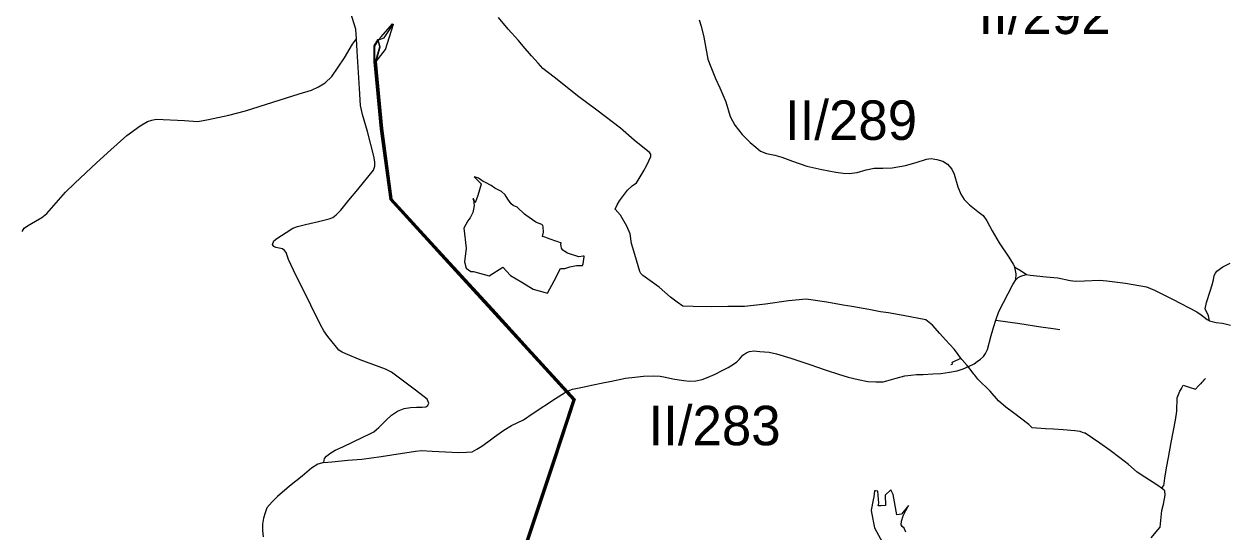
# Model space of a CAD drawing. Extents: x -789162 to -606354, y -1062736 to -945481.
# Drawn here: x -673868 to -669300, y -997636 to -995705 of the extents above; entities that cross this region are included whole.
import ezdxf

# ---------------------------------------------------------------- set-up
doc = ezdxf.new("R2010")
doc.units = 0
for name, color, linetype in [('_SIRSI VZTAHY_ELEKTRICKE VEDENI VN 110 kV S', 7, 'Continuous'), ('_SIRSI VZTAHY_OP vodnich zdroju II stupne', 7, 'Continuous'), ('_SIRSI VZTAHY_SILNICE I a II TRIDY_STAV POPIS', 7, 'Continuous'), ('_SIRSI VZTAHY_SILNICE II TRIDY_STAV', 7, 'Continuous'), ('_SIRSI VZTAHY_SILNICE III TRIDY_STAV', 7, 'Continuous'), ('_SIRSI VZTAHY_VTL PLYNOVOD', 7, 'Continuous')]:
    doc.layers.add(name, color=color, linetype=linetype)

msp = doc.modelspace()

# ---------------------------------------------------------------- linework, layer by layer
at = {"layer": '_SIRSI VZTAHY_ELEKTRICKE VEDENI VN 110 kV S'}
for points in [[(-672531.1, -995848), (-672495, -995802.3), (-672465.1, -995705.9)], [(-672522.9, -995765.8), (-672522.9, -995765.9), (-672522.1, -995765.9), (-672522.1, -995765.3), (-672499.8, -995757.3), (-672464.8, -995704.9)], [(-672522.8, -995765.8), (-672522.8, -995765.9), (-672522.1, -995765.9), (-672522.1, -995765.3), (-672511.2, -995753.6), (-672468.8, -995704.3)], [(-672522.5, -995765.4), (-672522.5, -995765.2), (-672525.1, -995765.2), (-672525.1, -995765.5), (-672539.6, -995788.4), (-672539.4, -995848.9)], [(-672522.6, -995765.4), (-672522.6, -995765.3), (-672523.1, -995765.3), (-672523.1, -995766.1), (-672537.6, -995789), (-672537.4, -995848.9)], [(-672533.4, -995848.5), (-672516.9, -995792), (-672523.1, -995766.1), (-672523.1, -995765.3), (-672522.7, -995765.3), (-672522.7, -995765.4)], [(-672531.4, -995848.3), (-672515, -995792.6), (-672523.1, -995766.1), (-672523.1, -995765.3), (-672522.8, -995765.3), (-672522.8, -995765.4)], [(-672539.4, -995849.1), (-672515, -996103.9), (-672479, -996372.8), (-672298.6, -996570.1), (-672094.1, -996793.5), (-671957.8, -996943), (-671784.2, -997133.1), (-671861.8, -997368.3), (-671922.1, -997550.3), (-671997.3, -997778.5), (-672058.6, -997965.3), (-672135, -998196.1), (-672223.1, -998463.3), (-672310.8, -998730.1), (-672379.8, -998939.2), (-672442.1, -999128.4), (-672521.9, -999371)], [(-672537.4, -995848.9), (-672513, -996103.7), (-672477.1, -996371.9), (-672297.1, -996568.7), (-672092.7, -996792.2), (-671956.4, -996941.7), (-671782, -997132.6), (-671859.9, -997369), (-671920.2, -997550.9), (-671995.4, -997779.1), (-672056.7, -997966), (-672133.1, -998196.8), (-672221.2, -998464), (-672308.9, -998730.7), (-672377.9, -998939.8), (-672440.2, -999129), (-672521, -999374.8), (-672524.7, -999385.9)], [(-672533.4, -995848.5), (-672509, -996103.2), (-672473.3, -996370.1), (-672294.1, -996566), (-672089.7, -996789.5), (-671953.4, -996939), (-671777.4, -997131.6), (-671856.1, -997370.2), (-671916.4, -997552.2), (-671991.6, -997780.3), (-672052.9, -997967.2), (-672129.3, -998198), (-672217.4, -998465.2), (-672305.1, -998732), (-672374.1, -998941.1), (-672436.4, -999130.2), (-672519.1, -999381.7)], [(-672531.4, -995848.3), (-672507, -996103), (-672471.4, -996369.2), (-672292.7, -996564.7), (-672088.2, -996788.1), (-671951.9, -996937.6), (-671775.2, -997131.1), (-671854.2, -997370.9), (-671914.5, -997552.8), (-671989.7, -997781), (-672051, -997967.9), (-672127.4, -998198.7), (-672215.5, -998465.8), (-672303.3, -998732.6), (-672372.2, -998941.7), (-672434.5, -999130.9), (-672515.9, -999378.4)]]:
    msp.add_lwpolyline(points, dxfattribs=at)
at = {"layer": '_SIRSI VZTAHY_OP vodnich zdroju II stupne'}
msp.add_lwpolyline([(-671843.9, -996531.9), (-671848.4, -996530.2), (-671870.5, -996523.5), (-671889.7, -996515.4), (-671898.9, -996512.5), (-671896, -996496.8), (-671896.7, -996476.6), (-671897.3, -996471.6), (-671902.2, -996466.8), (-671922.2, -996459.1), (-671924.2, -996457.8), (-671962.9, -996431.8), (-671967.4, -996427.5), (-671995.3, -996401.1), (-672011, -996395.3), (-672018.4, -996389), (-672030.7, -996370.5), (-672040.5, -996354.1), (-672054.7, -996341.6), (-672080.1, -996329.4), (-672093.9, -996318.5), (-672115.3, -996308.2), (-672124.9, -996303.6), (-672142.6, -996291.1), (-672153.3, -996287.6), (-672159.2, -996286.5), (-672132, -996312.3), (-672132, -996314.4), (-672144.2, -996357.6), (-672153.2, -996381.6), (-672154.4, -996385.5), (-672160.6, -996369.5), (-672163.6, -996370.1), (-672161.1, -996375.1), (-672159.1, -996395.5), (-672160.6, -996408.5), (-672163.9, -996421.6), (-672173.5, -996441.6), (-672178.8, -996448.1), (-672183.1, -996452.9), (-672197.4, -996481.3), (-672188.6, -996557.1), (-672195.3, -996608.8), (-672189, -996632.8), (-672171.8, -996645.7), (-672161.7, -996645.9), (-672101.6, -996662.1), (-672050.2, -996629.6), (-672020.7, -996660.9), (-671977.8, -996686.9), (-671934.4, -996713.1), (-671889.5, -996725.4), (-671879.7, -996728.7), (-671854.7, -996681.2), (-671830.9, -996634.5), (-671814.4, -996635.1), (-671795, -996628.7), (-671770.3, -996623.5), (-671747, -996623.4), (-671745, -996616.5), (-671741.4, -996589.6), (-671741.2, -996587.5), (-671744.4, -996588), (-671761.2, -996590.6), (-671804.2, -996576.2), (-671814.3, -996570.1), (-671821.4, -996564.3), (-671826.7, -996556.9), (-671828.8, -996549.6), (-671829.8, -996543.7), (-671828.8, -996537.2), (-671830.9, -996536.7)], close=True, dxfattribs=at)
msp.add_lwpolyline([(-670520.1, -997636.7), (-670525.4, -997620.8), (-670532.9, -997615.6), (-670537, -997608.9), (-670536, -997594.4), (-670529.2, -997574.6), (-670518.9, -997554.4), (-670508.8, -997534.8), (-670535.9, -997567.8), (-670553.6, -997571.2), (-670567.8, -997493), (-670576.6, -997476.2), (-670598.2, -997495.4), (-670596.3, -997534.7), (-670613, -997536), (-670617.5, -997536.4), (-670624.5, -997536.8), (-670621.9, -997526.8), (-670625.7, -997480.3), (-670634.8, -997479.3), (-670639, -997479.4), (-670641.4, -997502.6), (-670643.1, -997513.6), (-670650.7, -997552.6), (-670650.2, -997561.4), (-670638.8, -997620.1), (-670631.5, -997634.3), (-670607.7, -997676.2)], dxfattribs=at)
at = {"layer": '_SIRSI VZTAHY_SILNICE II TRIDY_STAV'}
for points in [[(-671304.6, -995688.8), (-671296.7, -995713.7), (-671286.4, -995755.5), (-671271.4, -995839.1), (-671260.6, -995868.4), (-671241.8, -995912.3), (-671225.7, -995948.1), (-671203.2, -996001.1), (-671186.5, -996057.2), (-671169.2, -996089.2), (-671141.1, -996124.9), (-671110.4, -996155.6), (-671088.7, -996173.8), (-671071, -996188.6), (-671048.5, -996196.8), (-671016.5, -996204.3), (-670990.6, -996210.9), (-670950.4, -996226.2), (-670895.1, -996245.3), (-670838.1, -996258.6), (-670785.1, -996268.9), (-670757.5, -996272), (-670734.2, -996273.7), (-670704.7, -996269.8), (-670670.2, -996259.1), (-670640, -996252.9), (-670607.4, -996253.1), (-670571.1, -996251.7), (-670521.4, -996242.4), (-670480.5, -996232.2), (-670441.2, -996219.1), (-670422.8, -996216.8), (-670401.8, -996219.9), (-670378.6, -996226.1), (-670360.9, -996237.9), (-670345.2, -996256.6), (-670336.1, -996276.1), (-670322.2, -996324.6), (-670311.1, -996351.9), (-670297.9, -996372.3), (-670278.2, -996392.2), (-670246, -996417.7), (-670225.6, -996433.5), (-670212.4, -996453.9), (-670191.4, -996491.2), (-670164.5, -996536.4), (-670128.8, -996591.3), (-670111.6, -996617.8), (-670105.2, -996629.6)], [(-670101.8, -996678.1), (-670101.1, -996654.9), (-670105.2, -996629.6)], [(-670105.2, -996629.6), (-670081.4, -996643.1), (-670061.8, -996657)], [(-670101.8, -996678.1), (-670093.1, -996669.2), (-670082.8, -996663.4), (-670062.8, -996656.8), (-670061.8, -996657)], [(-670061.8, -996657), (-670047.9, -996659.4), (-669987.2, -996665.6), (-669942.8, -996669.9), (-669894.9, -996679.9), (-669875.6, -996683.1), (-669841.5, -996681.5), (-669784.3, -996678.9), (-669755.7, -996681), (-669684.9, -996690.4), (-669606, -996704.6), (-669575.8, -996716.6), (-669506.5, -996751.3), (-669414.4, -996798.8), (-669398.1, -996810.6), (-669375.3, -996828.8), (-669366, -996833)], [(-670177.4, -996830.5), (-670166.6, -996797.8), (-670113.5, -996695.1), (-670101.8, -996678.1)], [(-672730, -997372), (-672699, -997368.9), (-672638.9, -997363.5), (-672585, -997359.5), (-672512.3, -997349.2), (-672471.7, -997343.1), (-672381.1, -997328.7), (-672357.5, -997326.6), (-672318, -997328.1), (-672217.2, -997333.3), (-672187.2, -997332.9), (-672166.5, -997330.8), (-672148.8, -997320.7), (-672129.6, -997309.4), (-672107.1, -997293.7), (-672080.9, -997274.4), (-672046.1, -997249.1), (-672017, -997231.4), (-671971.9, -997209.1), (-671934.4, -997183.9), (-671850.2, -997128.2), (-671815.2, -997107.2), (-671801.8, -997099.5), (-671784.9, -997093.7), (-671747.8, -997084.9), (-671707.4, -997076), (-671669.9, -997069.3), (-671637.2, -997062.3), (-671584.3, -997051.7), (-671548.6, -997047.4), (-671515.3, -997043.2), (-671477.9, -997041.9), (-671452.6, -997044.2), (-671432.1, -997048.1), (-671403.8, -997053.5), (-671380.6, -997058.2), (-671362.9, -997060.4), (-671341.4, -997062.1), (-671317.4, -997061.7), (-671293.4, -997056.2), (-671270.1, -997047.6), (-671243.6, -997036), (-671216.9, -997022.6), (-671193.9, -997010.5), (-671174.2, -996998.2), (-671161.5, -996988.7), (-671151.5, -996978.9), (-671138.8, -996963.8), (-671123.4, -996954), (-671113.1, -996950.3), (-671096.7, -996947.9), (-671074.5, -996949.5), (-671038, -996953), (-671010.1, -996958.2), (-670956, -996975.3), (-670884, -996999.8), (-670822.5, -997021.3), (-670774.9, -997036.6), (-670739.1, -997047.9), (-670700.6, -997056.9), (-670664.4, -997063.4), (-670634, -997065.6), (-670605.6, -997064.8), (-670591.6, -997061.9), (-670555.9, -997050.8), (-670522.9, -997042.3), (-670500.3, -997039.5), (-670479.2, -997037.9), (-670453.1, -997037.8), (-670417.1, -997035.3), (-670386.5, -997033.1), (-670353.8, -997028.6), (-670324.4, -997023.1), (-670301.9, -997015.7), (-670281.4, -997007.2), (-670260.3, -996996.6), (-670248.2, -996988.3), (-670235.9, -996978.9), (-670224.7, -996968.8), (-670217.2, -996958), (-670210, -996942.8), (-670195.6, -996889.2), (-670189.7, -996868.2), (-670187.1, -996859.2), (-670177.4, -996830.5)], [(-669366, -996833), (-669341.7, -996839.2), (-669317.3, -996842.1), (-669286.8, -996850)], [(-672730, -997372), (-672751.7, -997378.2), (-672776, -997393), (-672811.6, -997423.1), (-672859.4, -997462.2), (-672905.7, -997501.1), (-672926.2, -997520.9), (-672945.5, -997543.7), (-672952.4, -997563.3), (-672958.7, -997583.5), (-672962.9, -997606.7), (-672962, -997630.7), (-672960.4, -997654.1)]]:
    msp.add_lwpolyline(points, dxfattribs=at)
at = {"layer": '_SIRSI VZTAHY_SILNICE III TRIDY_STAV'}
for points in [[(-672605.5, -995761), (-672607.7, -995725.5), (-672636.3, -995636.1), (-672671.2, -995520.8), (-672686.1, -995477.2), (-672701.5, -995454.2), (-672714.6, -995440.8), (-672764.1, -995406.5), (-672784.7, -995387.1), (-672793.6, -995372.1), (-672799.1, -995355.2), (-672802.4, -995312.2), (-672811.9, -995271.7), (-672875.1, -995088), (-672900.1, -995029.2), (-672922.7, -994981.5), (-672936.6, -994944.7), (-672970.1, -994816.9)], [(-673875.1, -996493.9), (-673867.1, -996481.8), (-673854.7, -996471.7), (-673823.8, -996454), (-673800.2, -996440.5), (-673780.8, -996425.6), (-673710.5, -996344.2), (-673675.4, -996310.8), (-673592.8, -996232.4), (-673538.1, -996183.8), (-673477.3, -996129.5), (-673426.8, -996092.9), (-673398.8, -996076.4), (-673382.8, -996070.4), (-673365.6, -996067.5), (-673258.5, -996072.3), (-673208.5, -996075.6), (-673167.8, -996068.2), (-673090.4, -996051.8), (-673027.6, -996034.7), (-672922.8, -996002.6), (-672822.9, -995970.6), (-672776.5, -995956.4), (-672749.2, -995944.6), (-672724.3, -995929.1), (-672699.2, -995904.2), (-672651.6, -995833.3), (-672620.5, -995782.2), (-672605.5, -995761)], [(-672730, -997372), (-672726.8, -997357), (-672719.1, -997348), (-672706.9, -997337.3), (-672686.8, -997325.4), (-672657.7, -997311.7), (-672581.1, -997275.9), (-672555.1, -997263), (-672540.1, -997255.1), (-672529.1, -997246.1), (-672520.6, -997238.4), (-672505.9, -997224.1), (-672492.6, -997210.7), (-672472.2, -997191.9), (-672450.4, -997176.2), (-672424.2, -997167.1), (-672400.6, -997163.2), (-672377.9, -997161.7), (-672356.3, -997161.6), (-672341.7, -997160.6), (-672334.5, -997154.6), (-672330.8, -997145.7), (-672337, -997130.9), (-672381.6, -997096.6), (-672472.6, -997029), (-672494.9, -997017.6), (-672591.4, -996981.6), (-672646.3, -996959), (-672660, -996952), (-672672.7, -996944.4), (-672680.9, -996933.8), (-672713.9, -996892.9), (-672729.1, -996871.2), (-672743.2, -996846.2), (-672778.6, -996774.3), (-672811.3, -996707.1), (-672835.6, -996659.7), (-672864.2, -996600.8), (-672872.9, -996573.6), (-672878.4, -996565.6), (-672887, -996559.6), (-672911.2, -996555.2), (-672919.9, -996551.2), (-672924, -996542.8), (-672919.5, -996529.8), (-672907.6, -996520.2), (-672873, -996497.4), (-672847.3, -996481.2), (-672829.4, -996474.3), (-672799.4, -996467.4), (-672749.9, -996456), (-672709, -996446.2), (-672695.2, -996440.1), (-672682.9, -996430.9), (-672664.8, -996412.3), (-672634.3, -996374.5), (-672600.6, -996334.5), (-672541.2, -996260.4), (-672536.3, -996245.2), (-672535.8, -996228.8), (-672539.6, -996207.1), (-672564, -996114.4), (-672583, -996048.7), (-672590.9, -996014.8), (-672594, -995950.7), (-672603.1, -995808.9), (-672605.5, -995761)], [(-669366, -996833), (-669370.6, -996814.8), (-669382.7, -996788.4), (-669378.4, -996763.1), (-669364.2, -996720.4), (-669355.9, -996696.1), (-669351.4, -996677.4), (-669348.3, -996661.2), (-669344.1, -996651.7), (-669339.2, -996644.2), (-669316.3, -996628.7), (-669287.6, -996613.7)], [(-670177.4, -996830.5), (-670086.9, -996843.9), (-670007.4, -996856), (-669960.6, -996863.1), (-669934.8, -996865.9)]]:
    msp.add_lwpolyline(points, dxfattribs=at)
at = {"layer": '_SIRSI VZTAHY_VTL PLYNOVOD'}
for points in [[(-670310.4, -996975.5), (-670312.1, -996973.5), (-670321.1, -996961.1), (-670323.3, -996958.1), (-670335.6, -996941.3), (-670369.5, -996905.4), (-670390.4, -996881.9), (-670418.7, -996849.7), (-670443.6, -996829.9), (-670476.3, -996822.9), (-670523.8, -996814.1), (-670585, -996802.9), (-670615.2, -996798.7), (-670660.5, -996790.9), (-670725, -996778.3), (-670757.1, -996773.4), (-670820, -996763), (-670898.6, -996750.5), (-670964.8, -996757), (-671052.8, -996769.6), (-671131.8, -996779), (-671195.5, -996779.4), (-671257, -996779.6), (-671327.3, -996779), (-671366.8, -996777.2), (-671388.3, -996762.7), (-671413.5, -996743.1), (-671456.2, -996705.9), (-671518.7, -996660.6), (-671525.7, -996653.7), (-671530, -996645.7), (-671548.4, -996581.7), (-671561.7, -996539.4), (-671566.7, -996502.7), (-671578.8, -996474.2), (-671603.3, -996431.5), (-671622.8, -996408.9), (-671616.1, -996392.2), (-671607.1, -996377.7), (-671587.8, -996351.5), (-671576.3, -996337.1), (-671558.8, -996320.1), (-671542.8, -996309), (-671532, -996292.1), (-671513.6, -996261), (-671509.6, -996253.1), (-671503.6, -996241.3), (-671488, -996208.9), (-671487.4, -996199.9), (-671493.2, -996193.2), (-671550.8, -996146.7), (-671603.3, -996101.7), (-671693.4, -996032.7), (-671766, -995978.3), (-671818.5, -995937), (-671854.8, -995907.9), (-671897.9, -995874.1), (-671915.1, -995853.7), (-671940.5, -995825.7), (-671972.8, -995788.9), (-671990.6, -995768), (-672029.9, -995724.7), (-672066.7, -995680.9)], [(-670348.8, -996998.7), (-670348.2, -996999.9), (-670347.9, -997000.3), (-670346.4, -996999.6), (-670343.5, -996998), (-670341.8, -996996.8), (-670344.2, -996991.2), (-670340.9, -996989.8), (-670340.6, -996989.7), (-670340.6, -996989.7), (-670340.4, -996989.5), (-670310.4, -996975.5)], [(-669548.2, -997469.9), (-669563, -997458.9), (-669612.4, -997427.2), (-669641.5, -997408.2), (-669674.3, -997379.4), (-669706.3, -997353.6), (-669744.2, -997326.1), (-669782.5, -997298.7), (-669839, -997260.9), (-669839.2, -997260.9), (-669848.4, -997257.6), (-669857.5, -997254.3), (-669878.3, -997251.6), (-669922.6, -997247.5), (-669958.4, -997245.7), (-669989.5, -997243.7), (-670040.3, -997239.7), (-670052.7, -997227.3), (-670110.4, -997183.5), (-670139.2, -997161.6), (-670168, -997137.7), (-670199.9, -997100.4), (-670245.6, -997054.5), (-670257.5, -997040.2), (-670260.7, -997035.9), (-670278.8, -997011.9), (-670286, -997003.7), (-670305.9, -996981.3), (-670306.6, -996980.4), (-670306.8, -996980.1), (-670310.4, -996975.5)], [(-669545.8, -997466.6), (-669540.3, -997458.8), (-669538.9, -997451.2), (-669535.5, -997431.5), (-669529.1, -997392.1), (-669522.2, -997353.2), (-669512.6, -997296.3), (-669495.5, -997210.5), (-669490.4, -997176.4), (-669489.7, -997126.3), (-669478.9, -997100.9), (-669472.1, -997088.7), (-669472, -997088.6), (-669466.5, -997077.4), (-669443.6, -997085.5), (-669419.1, -997093.6), (-669407.7, -997080.4), (-669399, -997071.7), (-669398.6, -997071.4), (-669394.1, -997066.9), (-669390.8, -997063.2), (-669389.8, -997061.9), (-669386.6, -997057.6), (-669386.2, -997057.1), (-669382.2, -997052.1)], [(-669588.2, -997657.9), (-669561.3, -997626), (-669553.4, -997617), (-669547.6, -997554.6), (-669541.4, -997529.7), (-669534.6, -997495.8), (-669535.5, -997479.3), (-669548.2, -997469.9)], [(-669548.2, -997469.9), (-669547, -997468.2)], [(-669546, -997466.8), (-669546.3, -997466.7), (-669546.6, -997466.4), (-669547, -997466.9), (-669547.3, -997467.4), (-669547, -997467.6), (-669546.7, -997467.8)], [(-669547, -997468.2), (-669546.5, -997468.5), (-669546.1, -997468.8), (-669544.9, -997467.2), (-669545.8, -997466.6)], [(-669547, -997468.2), (-669546.7, -997467.8)], [(-669546.7, -997467.8), (-669546.3, -997467.3), (-669546, -997466.8)], [(-669546, -997466.8), (-669545.8, -997466.6)]]:
    msp.add_lwpolyline(points, dxfattribs=at)

# ---------------------------------------------------------------- texts
at = {"layer": '_SIRSI VZTAHY_SILNICE I a II TRIDY_STAV POPIS'}
for s, p in [('II/292', (-670243.9, -995743.3)), ('II/289', (-670978.5, -996145.7)), ('II/283', (-671496.8, -997306.3))]:
    msp.add_text(s, height=150, dxfattribs=at).set_placement(p)

doc.saveas('drawing.dxf')
